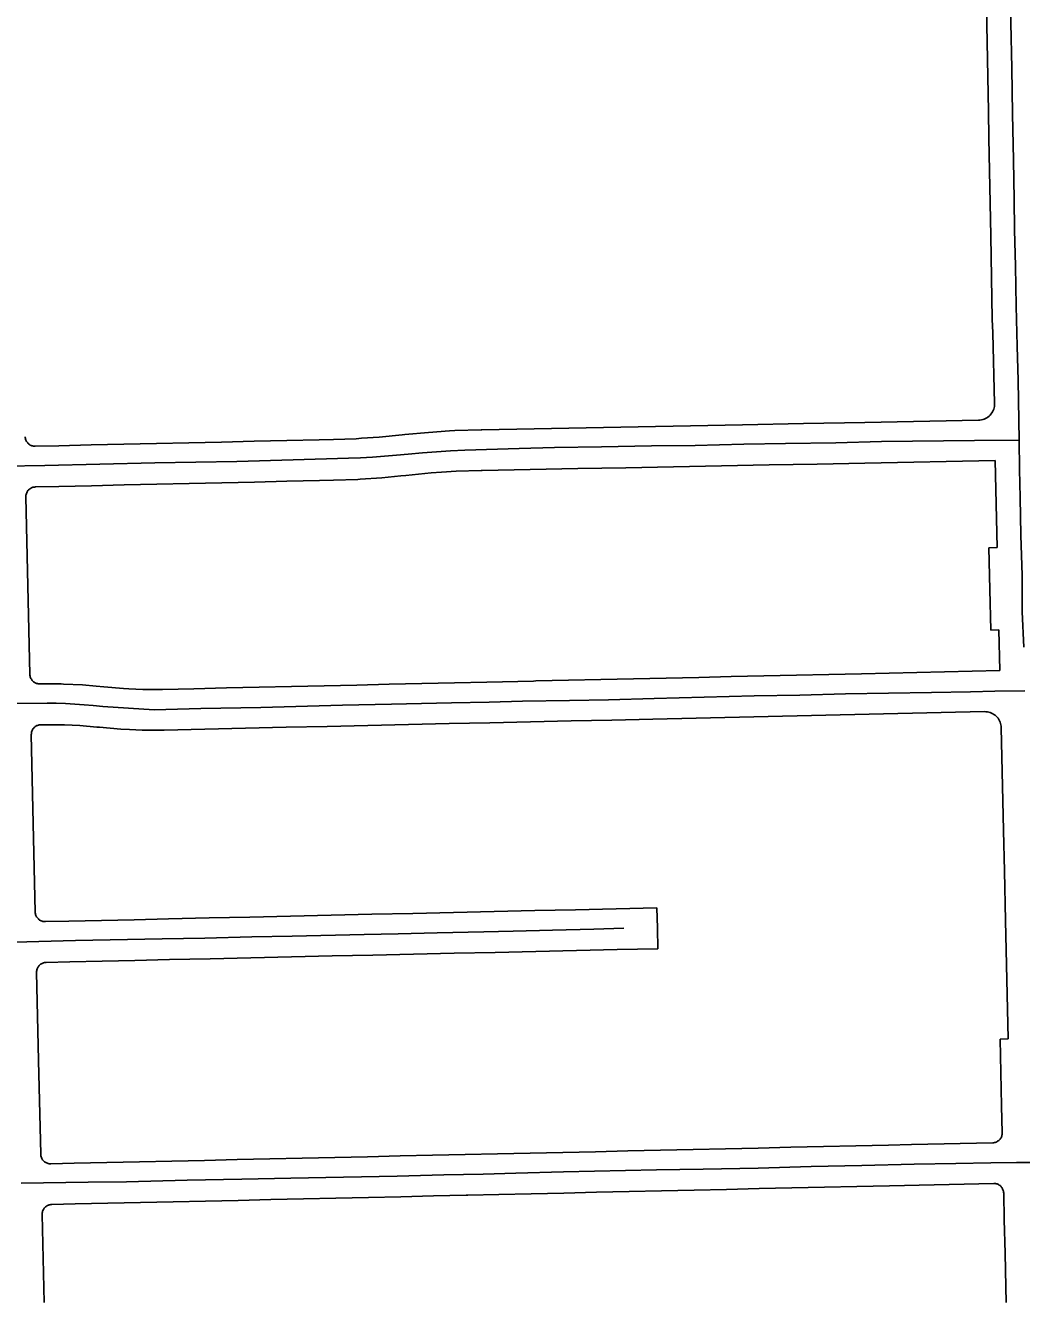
# Model space of a CAD drawing. Extents: x -2233 to 187241, y 4582 to 150524.
# Drawn here: x 117450 to 118673, y 55651 to 57219 of the extents above; entities that cross this region are included whole.
import ezdxf

# ---------------------------------------------------------------- set-up
doc = ezdxf.new("R2010")
doc.units = 0
doc.layers.add('GE_X_CL_2000', color=7, linetype='Continuous')
doc.layers.add('RW_X_Fee_RW', color=7, linetype='Continuous')

msp = doc.modelspace()

# ---------------------------------------------------------------- linework, layer by layer
at = {"layer": 'GE_X_CL_2000'}
for points in [[(118655.8, 57521.6), (118656.3, 57478.1), (118657.3, 57432.3), (118658, 57386.9), (118659, 57332.4), (118659.8, 57276.4), (118660.5, 57222.1), (118661.6, 57166.5), (118662.6, 57110.4), (118663.5, 57053.5), (118664.5, 57005.3), (118665, 56967.9), (118665.9, 56923.2), (118666.8, 56874.3), (118668.2, 56825.2), (118669.2, 56782.7), (118670.6, 56709.7)], [(117424.6, 56677.5), (117474, 56678.5), (117609.4, 56681.6), (117709.9, 56683.6), (117779.3, 56685.4), (117847, 56687.4), (117861.7, 56688), (117876.4, 56688.8), (117891.1, 56689.8), (117905.8, 56691), (117920.4, 56692.4), (117937.8, 56694), (117955.1, 56695.3), (117972.5, 56696.4), (117989.8, 56697.2), (118056.8, 56699.2), (118100.2, 56700.5), (118157.9, 56701.3), (118219.3, 56702.6), (118272.8, 56703.2), (118332.7, 56704.7), (118383.6, 56705.6), (118445.5, 56706.5), (118501.5, 56707.8), (118615.9, 56709.4), (118670.6, 56709.7)], [(118670.6, 56709.7), (118671.2, 56673.7), (118671.7, 56639.3), (118672.8, 56593.1), (118674.1, 56543.6), (118674.2, 56524.8), (118674.4, 56498.7), (118676.2, 56455.4)], [(117430.8, 56386.2), (117477, 56386.8), (117488.1, 56386.6), (117499.5, 56386.2), (117510.9, 56385.6), (117522.3, 56384.7), (117533.6, 56383.7), (117545.4, 56382.4), (117608.3, 56378.6), (117665.7, 56380), (117739.5, 56381.4), (117839.6, 56384.2), (117900, 56385.4), (117973.5, 56386.9), (118019.6, 56387.9), (118060.8, 56389.1), (118118.6, 56389.8), (118166.3, 56390.9), (118222.5, 56392.3), (118345.3, 56395.6), (118401.2, 56396.6), (118457.4, 56398.1), (118563, 56399.7), (118610.7, 56400.4), (118640.7, 56401.4), (118677.4, 56401.7)], [(117436.9, 56093.2), (117512, 56095.3), (117618.3, 56097), (117670.5, 56098.2), (117728.3, 56099.7), (117777.8, 56100.5), (117866.3, 56102.4), (117908, 56103.3), (117956.1, 56104.6), (118013.2, 56105.8), (118049.4, 56106.7), (118097.4, 56107.7), (118148.3, 56109.2), (118185.3, 56110.1)], [(117445, 55797.1), (117527.2, 55798.2), (117574.4, 55798.9), (117648.8, 55800.8), (117716.2, 55802.1), (117776.1, 55803.4), (117840.9, 55804.5), (117906.8, 55805.8), (117964, 55807.5), (118012.5, 55808.2), (118052.5, 55809.4), (118111, 55810.9), (118225.1, 55813.3), (118282.5, 55814.2), (118350.2, 55815.7), (118415.2, 55817.5), (118477.3, 55818.9), (118541.6, 55820.5), (118592.9, 55821.3), (118635.9, 55822.1), (118667.2, 55822.5), (118689.6, 55822.7)]]:
    msp.add_lwpolyline(points, dxfattribs=at)
at = {"layer": 'RW_X_Fee_RW'}
for p, q in [((118640.4, 56754.6), (118638.2, 56841.5)), ((118641.1, 56684.5), (118643.5, 56577.6)), ((118633.5, 56577.3), (118643.5, 56577.6)), ((118635.8, 56476.4), (118645.8, 56476.6)), ((118645.8, 56476.6), (118647, 56426.6)), ((117466.6, 55947.6), (117464.1, 56056.1)), ((118647.2, 55974), (118657.2, 55974.2)), ((117469.2, 55832.6), (117466.6, 55947.6)), ((117473.4, 55650.6), (117470.9, 55758.6))]:
    msp.add_line(p, q, dxfattribs=at)
for points in [[(118626, 57490.3), (118629.8, 57283.5), (118632.9, 57113.5), (118633.5, 57080.5), (118635.8, 56960.5), (118637.6, 56858.3), (118638.2, 56841.5)], [(118620.8, 56734.1), (118622.5, 56734.2), (118624.3, 56734.5), (118626, 56734.9), (118627.6, 56735.5), (118629.2, 56736.2), (118630.7, 56737), (118632.2, 56738), (118633.6, 56739.1), (118634.8, 56740.3), (118636, 56741.6), (118637, 56743), (118637.9, 56744.5), (118638.7, 56746), (118639.3, 56747.7), (118639.8, 56749.4), (118640.2, 56751.1), (118640.4, 56752.8), (118640.4, 56754.6)], [(118010, 56722.4), (118010.9, 56722.5), (118074.9, 56723.7), (118138.9, 56724.9), (118202.9, 56726.1), (118266.9, 56727.4), (118330.9, 56728.6), (118405.9, 56730), (118480.9, 56731.5), (118620.8, 56734.1)], [(117450.1, 56713.9), (117450.1, 56712.8), (117450.3, 56711.8), (117450.5, 56710.8), (117450.9, 56709.8), (117451.3, 56708.8), (117451.8, 56707.9), (117452.4, 56707), (117453.1, 56706.2), (117453.8, 56705.4), (117454.6, 56704.8), (117455.4, 56704.1), (117456.3, 56703.6), (117457.3, 56703.1), (117458.2, 56702.8), (117459.2, 56702.5), (117460.3, 56702.3), (117461.3, 56702.1), (117462.4, 56702.1)], [(117462.4, 56702.1), (117491.2, 56702.8), (117531.2, 56703.7), (117571.2, 56704.6), (117611.2, 56705.5), (117651.2, 56706.4), (117691.2, 56707.3), (117731.2, 56708.2), (117771.2, 56709.1), (117811.1, 56709.9), (117828.5, 56710.3)], [(117828.5, 56710.3), (117856.6, 56711.4), (117862.9, 56711.9), (117884.8, 56713.3), (117912.8, 56716)], [(118010, 56722.4), (117977.6, 56721.3), (117970.9, 56720.9), (117945.2, 56719.1), (117916.2, 56716.4), (117912.8, 56716)], [(118010.1, 56672.5), (118011.2, 56672.5), (118070, 56673.6), (118128.7, 56674.7), (118187.5, 56675.8), (118246.2, 56677), (118304.9, 56678.1), (118363.7, 56679.2), (118422.4, 56680.3), (118481.2, 56681.5), (118641.1, 56684.5)], [(117462.6, 56652.2), (117491.5, 56652.8), (117531.5, 56653.7), (117571.5, 56654.6), (117611.5, 56655.5), (117651.5, 56656.4), (117691.5, 56657.3), (117731.5, 56658.2), (117771.5, 56659.1), (117811.4, 56659.9), (117828.7, 56660.3)], [(117828.7, 56660.3), (117858.4, 56661.5), (117861.4, 56661.7), (117888, 56663.5), (117911.4, 56665.7), (117917.6, 56666.3)], [(118010.1, 56672.5), (117979.2, 56671.4), (117961.3, 56670.2), (117948.4, 56669.4), (117917.6, 56666.3)], [(117462.6, 56652.2), (117461.6, 56652.1), (117460.5, 56651.9), (117459.5, 56651.7), (117458.5, 56651.4), (117457.6, 56650.9), (117456.6, 56650.4), (117455.8, 56649.9), (117455, 56649.2), (117454.2, 56648.5), (117453.5, 56647.7), (117452.9, 56646.8), (117452.3, 56646), (117451.9, 56645), (117451.5, 56644), (117451.2, 56643), (117451, 56642), (117450.9, 56641), (117450.9, 56639.9)], [(117455.8, 56422), (117453.4, 56530.9), (117450.9, 56639.9)], [(118633.5, 56577.3), (118634.7, 56526.3), (118635.8, 56476.4)], [(117618.6, 56403.6), (117657.2, 56404.4), (117697.2, 56405.3), (117737.2, 56406.2), (117777.2, 56407.1), (117857.1, 56408.9), (117897.1, 56409.8), (117937.1, 56410.7), (117977.1, 56411.6), (118017.1, 56412.5), (118074.1, 56413.8), (118077.1, 56413.9), (118117.1, 56414.8), (118157.1, 56415.6), (118197.1, 56416.5), (118237.1, 56417.4), (118277.1, 56418.3), (118317.1, 56419.2), (118357, 56420.1), (118397, 56421), (118437, 56421.9), (118477, 56422.8), (118647, 56426.6)], [(117455.8, 56422), (117455.9, 56420.9), (117456.1, 56419.9), (117456.3, 56418.9), (117456.7, 56417.9), (117457.1, 56416.9), (117457.6, 56416), (117458.2, 56415.1), (117458.8, 56414.3), (117459.5, 56413.6), (117460.3, 56412.9), (117461.2, 56412.3), (117462.1, 56411.7), (117463, 56411.2), (117464, 56410.9), (117465, 56410.6), (117466, 56410.4), (117467.1, 56410.3), (117468.1, 56410.2)], [(117546.7, 56406.8), (117537.1, 56407.6), (117520.6, 56409.1), (117497, 56410.1), (117494.4, 56410.2), (117468.1, 56410.2)], [(117546.7, 56406.8), (117570.6, 56404.6), (117577.2, 56404.3), (117594.6, 56403.5), (117617.2, 56403.6), (117618.6, 56403.6)], [(117619.8, 56353.6), (117620.7, 56353.6), (117670.7, 56354.7), (117720.7, 56355.8), (117770.7, 56357), (117820.7, 56358.1), (117870.7, 56359.2), (117920.7, 56360.3), (117970.7, 56361.5), (118020.7, 56362.6), (118070.7, 56363.7), (118120.6, 56364.8), (118170.6, 56365.9), (118220.6, 56367.1), (118628.1, 56376.2)], [(118648.6, 56356.6), (118648.5, 56358.4), (118648.2, 56360.1), (118647.8, 56361.8), (118647.2, 56363.4), (118646.5, 56365), (118645.7, 56366.5), (118644.7, 56368), (118643.5, 56369.4), (118642.3, 56370.6), (118641, 56371.8), (118639.6, 56372.8), (118638.1, 56373.7), (118636.6, 56374.5), (118634.9, 56375.1), (118633.3, 56375.6), (118631.6, 56375.9), (118629.8, 56376.1), (118628.1, 56376.2)], [(117469.2, 56360.2), (117468.2, 56360.2), (117467.2, 56360), (117466.2, 56359.8), (117465.2, 56359.4), (117464.2, 56359), (117463.3, 56358.5), (117462.4, 56357.9), (117461.6, 56357.3), (117460.9, 56356.5), (117460.2, 56355.8), (117459.6, 56354.9), (117459, 56354), (117458.5, 56353.1), (117458.2, 56352.1), (117457.9, 56351.1), (117457.7, 56350.1), (117457.6, 56349), (117457.5, 56348)], [(117462.4, 56130.1), (117460, 56239), (117457.5, 56348)], [(117541.2, 56357.1), (117538.2, 56357.3), (117517.2, 56359.1), (117498.2, 56360), (117493.2, 56360.2), (117469.2, 56360.2)], [(117541.2, 56357.1), (117567.3, 56354.7), (117578.3, 56354.2), (117593.6, 56353.5), (117619.8, 56353.6)], [(118648.6, 56356.6), (118651.4, 56230.4), (118652.6, 56180.4), (118653.9, 56119.7), (118657.2, 55974.2)], [(117462.4, 56130.1), (117462.5, 56129), (117462.6, 56128), (117462.9, 56127), (117463.2, 56126), (117463.6, 56125), (117464.1, 56124.1), (117464.8, 56123.2), (117465.5, 56122.4), (117466.2, 56121.6), (117467, 56120.9), (117467.8, 56120.3), (117468.7, 56119.8), (117469.7, 56119.3), (117470.7, 56118.9), (117471.7, 56118.6), (117472.7, 56118.4), (117473.7, 56118.3), (117474.8, 56118.3)], [(117474.8, 56118.3), (117503.7, 56118.9), (117543.7, 56119.8), (117583.7, 56120.7), (117626, 56121.7), (117676, 56122.8), (117726, 56123.9), (117775.9, 56125), (117825.9, 56126.2), (117875.9, 56127.3), (117925.9, 56128.4), (117975.9, 56129.5), (118025.9, 56130.6), (118075.8, 56131.8), (118125.8, 56132.9), (118175.8, 56134), (118225.8, 56135.1)], [(118225.8, 56135.1), (118226.4, 56110.1), (118227, 56085.1)], [(117475.8, 56068.3), (117504.7, 56068.9), (117544.7, 56069.8), (117584.7, 56070.7), (117627.1, 56071.7), (117677.1, 56072.8), (117727.1, 56073.9), (117777.1, 56075), (117827.1, 56076.2), (117877.1, 56077.3), (117927, 56078.4), (117977, 56079.5), (118027, 56080.6), (118077, 56081.8), (118127, 56082.9), (118177, 56084), (118227, 56085.1)], [(117475.8, 56068.3), (117474.8, 56068.2), (117473.8, 56068.1), (117472.7, 56067.8), (117471.8, 56067.5), (117470.8, 56067.1), (117469.9, 56066.6), (117469, 56066), (117468.2, 56065.3), (117467.4, 56064.6), (117466.7, 56063.8), (117466.1, 56063), (117465.6, 56062.1), (117465.1, 56061.1), (117464.7, 56060.2), (117464.4, 56059.2), (117464.2, 56058.1), (117464.1, 56057.1), (117464.1, 56056.1)], [(118647.2, 55974), (118648.2, 55933), (118649.1, 55892), (118649.9, 55859)], [(118638.1, 55846.7), (118538.2, 55844.5), (118510.2, 55843.9), (118470.2, 55843), (118430.2, 55842.1), (118390.2, 55841.2), (118350.2, 55840.3), (118310.2, 55839.4), (118270.2, 55838.5), (118230.2, 55837.6), (118190.2, 55836.7), (118150.2, 55835.8), (118110.2, 55834.9), (118070.2, 55834), (118030.2, 55833.2), (117990.3, 55832.3), (117950.3, 55831.4), (117910.3, 55830.5), (117870.3, 55829.6), (117830.3, 55828.7), (117790.3, 55827.8), (117750.3, 55826.9), (117710.3, 55826), (117670.3, 55825.1), (117630.3, 55824.2), (117590.3, 55823.3), (117550.3, 55822.4), (117510.3, 55821.5), (117481.5, 55820.9)], [(118638.1, 55846.7), (118639.2, 55846.8), (118640.2, 55847), (118641.2, 55847.2), (118642.2, 55847.6), (118643.2, 55848), (118644.1, 55848.5), (118645, 55849.1), (118645.8, 55849.7), (118646.5, 55850.4), (118647.2, 55851.2), (118647.8, 55852.1), (118648.4, 55853), (118648.9, 55853.9), (118649.2, 55854.9), (118649.5, 55855.9), (118649.7, 55856.9), (118649.8, 55858), (118649.9, 55859)], [(117469.2, 55832.6), (117469.3, 55831.6), (117469.4, 55830.5), (117469.7, 55829.5), (117470, 55828.5), (117470.4, 55827.6), (117470.9, 55826.6), (117471.5, 55825.8), (117472.2, 55825), (117472.9, 55824.2), (117473.7, 55823.5), (117474.5, 55822.9), (117475.4, 55822.3), (117476.4, 55821.9), (117477.3, 55821.5), (117478.3, 55821.2), (117479.4, 55821), (117480.4, 55820.9), (117481.5, 55820.9)], [(118639.3, 55796.8), (118511.4, 55794), (118471.4, 55793.1), (118431.4, 55792.2), (118391.4, 55791.3), (118351.4, 55790.4), (118311.4, 55789.5), (118271.5, 55788.6), (118231.5, 55787.7), (118191.5, 55786.8), (118151.5, 55785.9), (118111.5, 55785), (118071.5, 55784.1), (118031.5, 55783.2), (117993.5, 55782.4), (117991.5, 55782.3), (117951.5, 55781.4), (117911.5, 55780.5), (117871.5, 55779.6), (117831.5, 55778.7), (117791.6, 55777.8), (117751.6, 55776.9), (117711.6, 55776), (117671.6, 55775.1), (117631.6, 55774.2), (117591.6, 55773.3), (117551.6, 55772.5), (117511.6, 55771.6), (117482.6, 55770.9)], [(118651.6, 55785), (118651.5, 55786), (118651.3, 55787.1), (118651.1, 55788.1), (118650.7, 55789.1), (118650.3, 55790), (118649.8, 55791), (118649.2, 55791.8), (118648.6, 55792.7), (118647.9, 55793.4), (118647.1, 55794.1), (118646.2, 55794.7), (118645.3, 55795.3), (118644.4, 55795.7), (118643.4, 55796.1), (118642.4, 55796.4), (118641.4, 55796.6), (118640.3, 55796.7), (118639.3, 55796.8)], [(118651.6, 55785), (118652.3, 55752), (118653.3, 55711), (118654.2, 55670), (118654.6, 55650.6)], [(117482.6, 55770.9), (117481.6, 55770.8), (117480.5, 55770.6), (117479.5, 55770.4), (117478.5, 55770.1), (117477.6, 55769.6), (117476.7, 55769.1), (117475.8, 55768.6), (117475, 55767.9), (117474.2, 55767.2), (117473.5, 55766.4), (117472.9, 55765.5), (117472.4, 55764.6), (117471.9, 55763.7), (117471.5, 55762.7), (117471.2, 55761.7), (117471, 55760.7), (117470.9, 55759.7), (117470.9, 55758.6)]]:
    msp.add_lwpolyline(points, dxfattribs=at)

doc.saveas('drawing.dxf')
